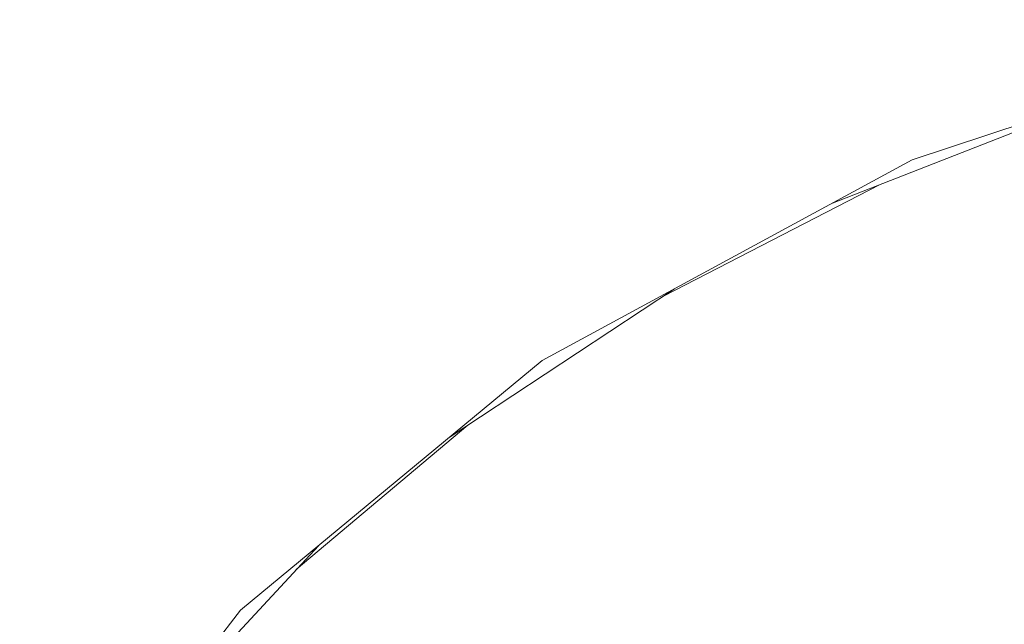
# Model space of a CAD drawing. Header units: millimetres. Extents: x 321 to 585, y -277 to 9.
# Tile 284 of 656: x 481.133 to 481.54, y -194.159 to -193.909. Entities that reach past the tile are written whole.
import ezdxf

# ---------------------------------------------------------------- set-up
doc = ezdxf.new("R2010")
doc.units = ezdxf.units.MM
doc.header["$MEASUREMENT"] = 0
doc.layers.add('IFC-Elemento de mobília-Contorno', color=152, linetype='Continuous', lineweight=5)
doc.layers.add('IFC-Elemento terminal-Contorno', color=253, linetype='Continuous', lineweight=5)

msp = doc.modelspace()

# ---------------------------------------------------------------- linework, layer by layer
at = {"layer": 'IFC-Elemento de mobília-Contorno', "color": 7, "lineweight": 5}
for p, q in [((481.50192, -193.9667), (481.67657, -193.90877)), ((481.34884, -194.04955), (481.50192, -193.9667)), ((481.22416, -194.1527), (481.34884, -194.04955)), ((481.13284, -194.27049), (481.22416, -194.1527))]:
    msp.add_line(p, q, dxfattribs=at)
at = {"layer": 'IFC-Elemento terminal-Contorno', "color": 7, "lineweight": 5}
for p, q in [((481.46889, -193.98459), (481.58565, -193.93893)), ((481.39903, -194.02293), (481.48863, -193.97686)), ((481.31006, -194.08164), (481.40361, -194.0199)), ((481.24722, -194.13592), (481.31815, -194.07629)), ((481.18583, -194.20215), (481.25634, -194.12607))]:
    msp.add_line(p, q, dxfattribs=at)

doc.saveas('drawing.dxf')
